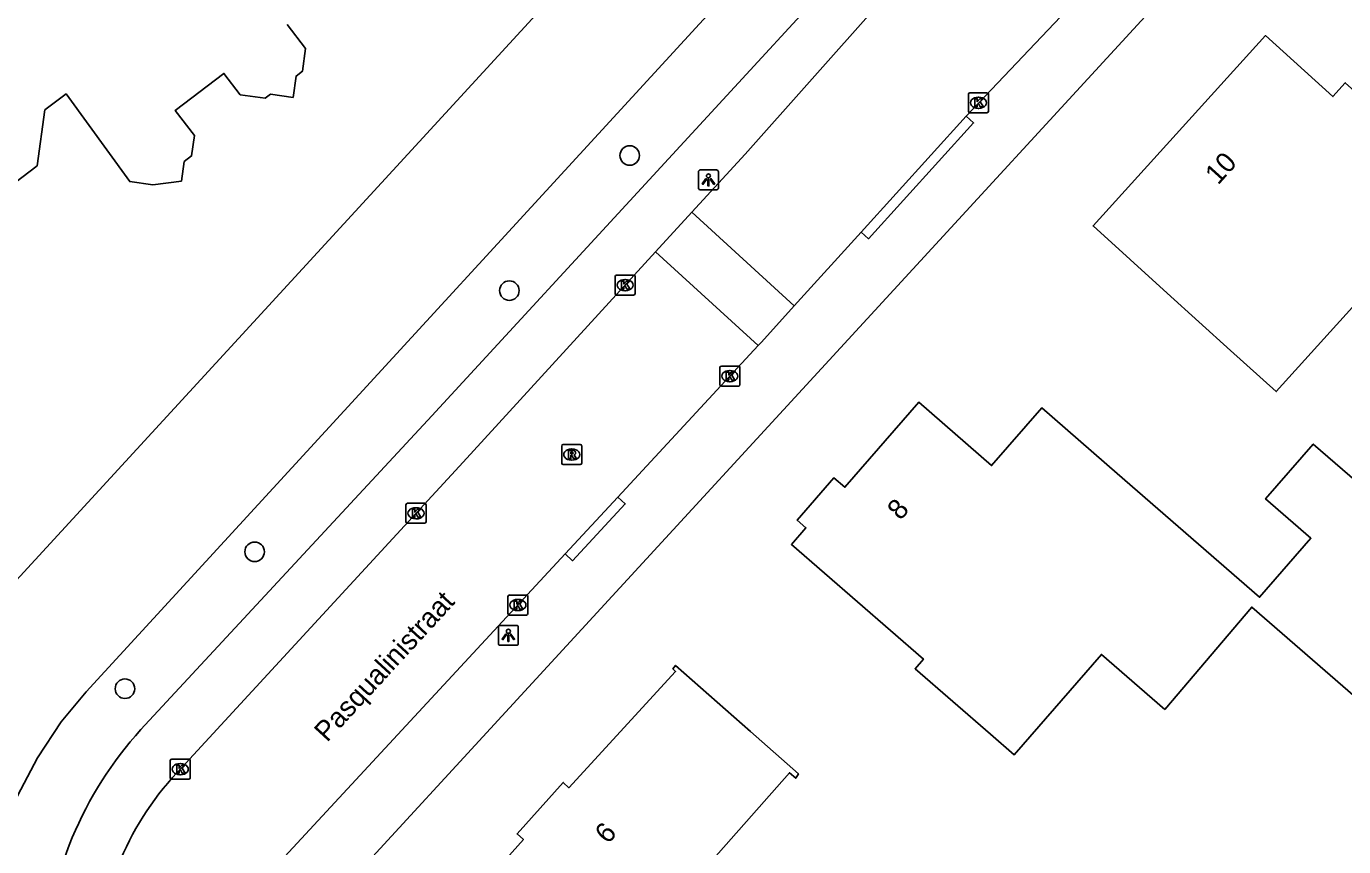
# Model space of a CAD drawing. Extents: x 160026 to 161302, y 384757 to 385701.
# Drawn here: x 160517.4 to 160583.2, y 385295.1 to 385336.1 of the extents above; entities that cross this region are included whole.
import ezdxf

# ---------------------------------------------------------------- set-up
doc = ezdxf.new("R2010")
doc.units = 0
for name, color, linetype in [('IMGEO_Boom', 7, 'Continuous'), ('IMGEO_Groenvoorziening', 7, 'Continuous'), ('IMGEO_Hek', 7, 'Continuous'), ('IMGEO_Kolk', 7, 'Continuous'), ('IMGEO_Lichtpunt', 7, 'Continuous'), ('IMGEO_Openbare_ruimte_label', 7, 'Continuous'), ('IMGEO_Pand', 7, 'Continuous'), ('IMGEO_Pand_nummerreeks', 7, 'Continuous'), ('IMGEO_Rijbaan_lokaal_open', 7, 'Continuous'), ('IMGEO_Rioolput', 7, 'Continuous'), ('IMGEO_Voetpad_open', 7, 'Continuous')]:
    doc.layers.add(name, color=color, linetype=linetype)

msp = doc.modelspace()

# ---------------------------------------------------------------- linework, layer by layer
at = {"layer": 'IMGEO_Boom'}
for centre in [(160547.524, 385329.65), (160541.507, 385322.896), (160528.773, 385309.84), (160522.289, 385302.995)]:
    msp.add_circle(centre, 0.489, dxfattribs=at)
at = {"layer": 'IMGEO_Groenvoorziening'}
for points in [[(160516.512, 385296.611), (160516.917, 385297.636), (160517.913, 385299.544), (160519.103, 385301.336), (160520.351, 385302.847), (160557.933, 385343.775), (160559.699, 385345.73), (160561.451, 385348.128), (160527.799, 385392.373)], [(160492.285, 385341.859), (160496.272, 385336.709), (160491.543, 385333.08), (160513.262, 385304.517), (160552.433, 385347.155), (160544.709, 385357.108)]]:
    msp.add_lwpolyline(points, dxfattribs=at)
at = {"layer": 'IMGEO_Hek'}
msp.add_lwpolyline([(160472.367, 385367.588), (160492.285, 385341.859), (160496.272, 385336.709), (160491.543, 385333.08), (160513.262, 385304.517), (160552.433, 385347.155), (160544.709, 385357.108)], dxfattribs=at)
at = {"layer": 'IMGEO_Kolk'}
for p, q in [((160564.533, 385332.788), (160565.385, 385332.788)), ((160564.458, 385331.862), (160564.458, 385332.714)), ((160564.946, 385332.568), (160564.971, 385332.568)), ((160565.459, 385332.714), (160565.459, 385331.862)), ((160565.385, 385331.788), (160564.533, 385331.788)), ((160564.969, 385332.008), (160564.944, 385332.008)), ((160546.794, 385322.747), (160546.794, 385323.599)), ((160546.869, 385323.673), (160547.721, 385323.673)), ((160547.795, 385323.599), (160547.795, 385322.747)), ((160547.305, 385322.893), (160547.28, 385322.893)), ((160547.282, 385323.453), (160547.307, 385323.453)), ((160547.721, 385322.673), (160546.869, 385322.673)), ((160552.03, 385318.196), (160552.03, 385319.048)), ((160552.105, 385319.122), (160552.957, 385319.122)), ((160553.031, 385319.048), (160553.031, 385318.196)), ((160552.541, 385318.342), (160552.516, 385318.342)), ((160552.518, 385318.902), (160552.543, 385318.902)), ((160552.957, 385318.122), (160552.105, 385318.122)), ((160536.339, 385311.34), (160536.339, 385312.192)), ((160536.414, 385312.266), (160537.266, 385312.266)), ((160536.827, 385312.046), (160536.852, 385312.046)), ((160537.34, 385312.192), (160537.34, 385311.34)), ((160537.266, 385311.266), (160536.414, 385311.266)), ((160536.85, 385311.486), (160536.825, 385311.486)), ((160541.434, 385306.754), (160541.434, 385307.606)), ((160541.509, 385307.68), (160542.361, 385307.68)), ((160541.922, 385307.46), (160541.947, 385307.46)), ((160542.435, 385307.606), (160542.435, 385306.754)), ((160542.361, 385306.68), (160541.509, 385306.68)), ((160541.945, 385306.9), (160541.92, 385306.9)), ((160524.554, 385298.547), (160524.554, 385299.399)), ((160524.629, 385299.473), (160525.481, 385299.473)), ((160525.042, 385299.253), (160525.067, 385299.253)), ((160525.555, 385299.399), (160525.555, 385298.547)), ((160525.065, 385298.693), (160525.04, 385298.693)), ((160525.481, 385298.473), (160524.629, 385298.473))]:
    msp.add_line(p, q, dxfattribs=at)
for points in [[(160564.533, 385332.788), (160565.385, 385332.788)], [(160564.458, 385331.862), (160564.458, 385332.714)], [(160564.779, 385332.488), (160564.902, 385332.488), (160564.902, 385332.337), (160565.032, 385332.488), (160565.196, 385332.488), (160565.05, 385332.337), (160565.203, 385332.088), (160565.051, 385332.088), (160564.966, 385332.252), (160564.902, 385332.185), (160564.902, 385332.088), (160564.779, 385332.088), (160564.779, 385332.488)], [(160565.459, 385332.714), (160565.459, 385331.862)], [(160565.385, 385331.788), (160564.533, 385331.788)], [(160546.794, 385322.747), (160546.794, 385323.599)], [(160546.869, 385323.673), (160547.721, 385323.673)], [(160547.795, 385323.599), (160547.795, 385322.747)], [(160547.115, 385323.373), (160547.238, 385323.373), (160547.238, 385323.222), (160547.368, 385323.373), (160547.532, 385323.373), (160547.386, 385323.222), (160547.539, 385322.973), (160547.387, 385322.973), (160547.302, 385323.137), (160547.238, 385323.07), (160547.238, 385322.973), (160547.115, 385322.973), (160547.115, 385323.373)], [(160547.721, 385322.673), (160546.869, 385322.673)], [(160552.03, 385318.196), (160552.03, 385319.048)], [(160552.105, 385319.122), (160552.957, 385319.122)], [(160553.031, 385319.048), (160553.031, 385318.196)], [(160552.351, 385318.822), (160552.474, 385318.822), (160552.474, 385318.671), (160552.604, 385318.822), (160552.768, 385318.822), (160552.622, 385318.671), (160552.775, 385318.422), (160552.623, 385318.422), (160552.538, 385318.586), (160552.474, 385318.519), (160552.474, 385318.422), (160552.351, 385318.422), (160552.351, 385318.822)], [(160552.957, 385318.122), (160552.105, 385318.122)], [(160536.339, 385311.34), (160536.339, 385312.192)], [(160536.414, 385312.266), (160537.266, 385312.266)], [(160536.66, 385311.966), (160536.783, 385311.966), (160536.783, 385311.815), (160536.913, 385311.966), (160537.077, 385311.966), (160536.931, 385311.815), (160537.084, 385311.566), (160536.932, 385311.566), (160536.847, 385311.73), (160536.783, 385311.663), (160536.783, 385311.566), (160536.66, 385311.566), (160536.66, 385311.966)], [(160537.34, 385312.192), (160537.34, 385311.34)], [(160537.266, 385311.266), (160536.414, 385311.266)], [(160541.434, 385306.754), (160541.434, 385307.606)], [(160541.509, 385307.68), (160542.361, 385307.68)], [(160541.755, 385307.38), (160541.878, 385307.38), (160541.878, 385307.229), (160542.008, 385307.38), (160542.172, 385307.38), (160542.026, 385307.229), (160542.179, 385306.98), (160542.027, 385306.98), (160541.942, 385307.144), (160541.878, 385307.077), (160541.878, 385306.98), (160541.755, 385306.98), (160541.755, 385307.38)], [(160542.435, 385307.606), (160542.435, 385306.754)], [(160542.361, 385306.68), (160541.509, 385306.68)], [(160524.554, 385298.547), (160524.554, 385299.399)], [(160524.629, 385299.473), (160525.481, 385299.473)], [(160524.875, 385299.173), (160524.998, 385299.173), (160524.998, 385299.022), (160525.128, 385299.173), (160525.292, 385299.173), (160525.146, 385299.022), (160525.299, 385298.773), (160525.147, 385298.773), (160525.062, 385298.937), (160524.998, 385298.87), (160524.998, 385298.773), (160524.875, 385298.773), (160524.875, 385299.173)], [(160525.555, 385299.399), (160525.555, 385298.547)], [(160525.481, 385298.473), (160524.629, 385298.473)]]:
    msp.add_lwpolyline(points, dxfattribs=at)
for centre, start, end in [((160564.535, 385332.712), 91.55205, 178.44795), ((160564.535, 385332.712), 91.55205, 178.44795), ((160565.383, 385332.712), 1.55205, 88.44795), ((160565.383, 385332.712), 1.55205, 88.44795), ((160564.535, 385331.864), 181.55205, 268.44795), ((160564.535, 385331.864), 181.55205, 268.44795), ((160565.383, 385331.864), 271.55205, 358.44795), ((160565.383, 385331.864), 271.55205, 358.44795), ((160546.871, 385323.597), 91.55205, 178.44795), ((160546.871, 385323.597), 91.55205, 178.44795), ((160547.719, 385323.597), 1.55205, 88.44795), ((160547.719, 385323.597), 1.55205, 88.44795), ((160546.871, 385322.749), 181.55205, 268.44795), ((160546.871, 385322.749), 181.55205, 268.44795), ((160547.719, 385322.749), 271.55205, 358.44795), ((160547.719, 385322.749), 271.55205, 358.44795), ((160552.107, 385319.046), 91.55205, 178.44795), ((160552.107, 385319.046), 91.55205, 178.44795), ((160552.955, 385319.046), 1.55205, 88.44795), ((160552.955, 385319.046), 1.55205, 88.44795), ((160552.107, 385318.198), 181.55205, 268.44795), ((160552.107, 385318.198), 181.55205, 268.44795), ((160552.955, 385318.198), 271.55205, 358.44795), ((160552.955, 385318.198), 271.55205, 358.44795), ((160536.416, 385312.19), 91.55205, 178.44795), ((160536.416, 385312.19), 91.55205, 178.44795), ((160537.264, 385312.19), 1.55205, 88.44795), ((160537.264, 385312.19), 1.55205, 88.44795), ((160536.416, 385311.342), 181.55205, 268.44795), ((160536.416, 385311.342), 181.55205, 268.44795), ((160537.264, 385311.342), 271.55205, 358.44795), ((160537.264, 385311.342), 271.55205, 358.44795), ((160541.511, 385307.604), 91.55205, 178.44795), ((160541.511, 385307.604), 91.55205, 178.44795), ((160542.359, 385307.604), 1.55205, 88.44795), ((160542.359, 385307.604), 1.55205, 88.44795), ((160541.511, 385306.756), 181.55205, 268.44795), ((160541.511, 385306.756), 181.55205, 268.44795), ((160542.359, 385306.756), 271.55205, 358.44795), ((160542.359, 385306.756), 271.55205, 358.44795), ((160524.631, 385299.397), 91.55205, 178.44795), ((160524.631, 385299.397), 91.55205, 178.44795), ((160525.479, 385299.397), 1.55205, 88.44795), ((160525.479, 385299.397), 1.55205, 88.44795), ((160524.631, 385298.549), 181.55205, 268.44795), ((160524.631, 385298.549), 181.55205, 268.44795), ((160525.479, 385298.549), 271.55205, 358.44795), ((160525.479, 385298.549), 271.55205, 358.44795)]:
    msp.add_arc(centre, 0.0765, start, end, dxfattribs=at)
for centre, major_axis, ratio, start_param, end_param in [((160564.945, 385332.288), (-0.387, 0.002), 0.722429, 4.712389, 7.853982), ((160564.97, 385332.288), (-0.39, 0.002), 0.717154, 1.570796, 4.712389), ((160547.281, 385323.173), (-0.387, 0.002), 0.722429, 4.712389, 7.853982), ((160547.306, 385323.173), (-0.39, 0.002), 0.717154, 1.570796, 4.712389), ((160552.517, 385318.622), (-0.387, 0.002), 0.722429, 4.712389, 7.853982), ((160552.542, 385318.622), (-0.39, 0.002), 0.717154, 1.570796, 4.712389), ((160536.826, 385311.766), (-0.387, 0.002), 0.722429, 4.712389, 7.853982), ((160536.851, 385311.766), (-0.39, 0.002), 0.717154, 1.570796, 4.712389), ((160541.921, 385307.18), (-0.387, 0.002), 0.722429, 4.712389, 7.853982), ((160541.946, 385307.18), (-0.39, 0.002), 0.717154, 1.570796, 4.712389), ((160525.041, 385298.973), (-0.387, 0.002), 0.722429, 4.712389, 7.853982), ((160525.066, 385298.973), (-0.39, 0.002), 0.717154, 1.570796, 4.712389)]:
    msp.add_ellipse(centre, major_axis=major_axis, ratio=ratio, start_param=start_param, end_param=end_param, dxfattribs=at)
at = {"layer": 'IMGEO_Lichtpunt'}
for p, q in [((160550.961, 385328.834), (160550.961, 385328.027)), ((160550.961, 385328.834), (160550.961, 385328.027)), ((160551.863, 385328.929), (160551.055, 385328.929)), ((160551.863, 385328.929), (160551.055, 385328.929)), ((160551.957, 385328.027), (160551.957, 385328.834)), ((160551.957, 385328.027), (160551.957, 385328.834)), ((160551.055, 385327.933), (160551.863, 385327.933)), ((160551.055, 385327.933), (160551.863, 385327.933)), ((160540.959, 385306.067), (160540.959, 385305.26)), ((160540.959, 385306.067), (160540.959, 385305.26)), ((160541.861, 385306.162), (160541.053, 385306.162)), ((160541.861, 385306.162), (160541.053, 385306.162)), ((160541.955, 385305.26), (160541.955, 385306.067)), ((160541.955, 385305.26), (160541.955, 385306.067)), ((160541.053, 385305.166), (160541.861, 385305.166)), ((160541.053, 385305.166), (160541.861, 385305.166))]:
    msp.add_line(p, q, dxfattribs=at)
for points in [[(160551.335, 385328.498), (160551.374, 385328.47), (160551.186, 385328.208), (160551.148, 385328.235), (160551.335, 385328.498)], [(160551.437, 385328.45), (160551.484, 385328.45), (160551.484, 385328.128), (160551.437, 385328.128), (160551.437, 385328.45)], [(160551.547, 385328.47), (160551.585, 385328.497), (160551.772, 385328.235), (160551.733, 385328.207), (160551.547, 385328.47)], [(160541.333, 385305.731), (160541.372, 385305.703), (160541.184, 385305.441), (160541.146, 385305.468), (160541.333, 385305.731)], [(160541.435, 385305.683), (160541.482, 385305.683), (160541.482, 385305.361), (160541.435, 385305.361), (160541.435, 385305.683)], [(160541.545, 385305.703), (160541.583, 385305.73), (160541.77, 385305.468), (160541.731, 385305.44), (160541.545, 385305.703)]]:
    msp.add_lwpolyline(points, dxfattribs=at)
for centre in [(160551.46, 385328.632), (160541.458, 385305.865)]:
    msp.add_circle(centre, 0.0994, dxfattribs=at)
for centre, start, end in [((160551.055, 385328.834), 90, 180), ((160551.055, 385328.834), 90, 180), ((160551.863, 385328.834), 0, 90), ((160551.863, 385328.834), 0, 90), ((160551.055, 385328.027), 180, 270), ((160551.055, 385328.027), 180, 270), ((160551.863, 385328.027), 270, 0), ((160551.863, 385328.027), 270, 360), ((160541.053, 385306.067), 90, 180), ((160541.053, 385306.067), 90, 180), ((160541.861, 385306.067), 0, 90), ((160541.861, 385306.067), 0, 90), ((160541.053, 385305.26), 180, 270), ((160541.053, 385305.26), 180, 270), ((160541.861, 385305.26), 270, 0), ((160541.861, 385305.26), 270, 360)]:
    msp.add_arc(centre, 0.0946, start, end, dxfattribs=at)
at = {"layer": 'IMGEO_Pand'}
for points in [[(160530.402, 385336.206), (160531.317, 385335.001), (160531.16, 385333.859), (160530.844, 385333.62), (160530.698, 385332.555), (160529.567, 385332.711), (160529.304, 385332.511), (160528.057, 385332.682), (160527.241, 385333.757), (160524.804, 385331.909), (160525.76, 385330.649), (160525.62, 385329.632), (160525.246, 385329.348), (160525.112, 385328.37), (160523.688, 385328.191), (160522.53, 385328.35), (160519.345, 385332.731), (160518.29, 385331.93), (160517.906, 385329.135), (160512.442, 385324.991)], [(160577.566, 385319.909), (160579.844, 385317.849), (160588.423, 385327.334), (160586.145, 385329.394), (160583.716, 385331.591), (160584.369, 385332.313), (160583.295, 385333.284), (160582.675, 385332.598), (160579.301, 385335.649), (160570.69, 385326.128), (160574.398, 385322.774), (160577.566, 385319.909)], [(160574.27, 385301.957), (160571.104, 385304.708), (160566.745, 385299.691), (160565.566, 385300.716), (160561.791, 385303.995), (160562.209, 385304.476), (160555.608, 385310.212), (160556.331, 385311.045), (160555.893, 385311.425), (160557.734, 385313.544), (160558.282, 385313.068), (160561.971, 385317.313), (160565.616, 385314.146), (160568.122, 385317.03), (160571.897, 385313.751), (160579.015, 385307.566), (160581.581, 385310.519), (160579.316, 385312.486), (160581.698, 385315.228), (160586.085, 385311.418)], [(160584.69, 385301.807), (160578.624, 385307.076), (160574.27, 385301.957)], [(160545.875, 385287.891), (160546.647, 385286.494), (160549.935, 385280.544), (160547.638, 385279.274), (160543.261, 385276.855), (160538.06, 385286.264), (160540.539, 385289.048), (160538.078, 385291.24), (160538.242, 385291.512), (160538.536, 385291.335), (160542.207, 385295.461), (160541.895, 385295.738), (160544.204, 385298.309), (160544.488, 385298.045), (160549.819, 385303.853), (160549.684, 385303.992), (160549.819, 385304.157), (160553.57, 385300.851), (160555.96, 385298.744), (160555.824, 385298.519), (160555.505, 385298.795), (160545.875, 385287.891)]]:
    msp.add_lwpolyline(points, dxfattribs=at)
at = {"layer": 'IMGEO_Rijbaan_lokaal_open'}
for points in [[(160567.138, 385345.644), (160566.421, 385344.503), (160553.293, 385329.725), (160550.637, 385326.822)], [(160564.349, 385331.617), (160572.85, 385340.582), (160574.598, 385342.503)], [(160564.349, 385331.617), (160559.095, 385325.825)], [(160550.637, 385326.822), (160548.821, 385324.838)], [(160555.75, 385322.137), (160550.637, 385326.822)], [(160555.75, 385322.137), (160559.095, 385325.825)], [(160525.127, 385299.052), (160539.191, 385314.315), (160548.821, 385324.838)], [(160548.821, 385324.838), (160553.94, 385320.146)], [(160553.94, 385320.146), (160554.106, 385320.325), (160555.75, 385322.137)], [(160553.94, 385320.146), (160546.933, 385312.577)], [(160546.933, 385312.577), (160544.299, 385309.732)], [(160544.299, 385309.732), (160529.43, 385293.697)]]:
    msp.add_lwpolyline(points, dxfattribs=at)
msp.add_arc((160536.051, 385288.461), 15.215, 135.88549, 177.58814, dxfattribs=at)
at = {"layer": 'IMGEO_Rioolput'}
for p, q in [((160544.124, 385314.276), (160544.124, 385315.128)), ((160544.199, 385315.202), (160545.051, 385315.202)), ((160544.612, 385314.982), (160544.637, 385314.982)), ((160545.125, 385315.128), (160545.125, 385314.276)), ((160544.635, 385314.422), (160544.61, 385314.422)), ((160545.051, 385314.202), (160544.199, 385314.202))]:
    msp.add_line(p, q, dxfattribs=at)
for points in [[(160544.124, 385314.276), (160544.124, 385315.128)], [(160544.199, 385315.202), (160545.051, 385315.202)], [(160545.125, 385315.128), (160545.125, 385314.276)], [(160544.713, 385314.9), (160544.461, 385314.902), (160544.461, 385314.502)], [(160544.461, 385314.502), (160544.585, 385314.502), (160544.585, 385314.664), (160544.596, 385314.664)], [(160544.639, 385314.821), (160544.585, 385314.821), (160544.585, 385314.74)], [(160544.585, 385314.74), (160544.637, 385314.74)], [(160544.643, 385314.635), (160544.714, 385314.502), (160544.854, 385314.502), (160544.789, 385314.628)], [(160545.051, 385314.202), (160544.199, 385314.202)]]:
    msp.add_lwpolyline(points, dxfattribs=at)
for centre, radius, start, end in [((160544.201, 385315.126), 0.0765, 91.55205, 178.44795), ((160544.201, 385315.126), 0.0765, 91.55205, 178.44795), ((160545.049, 385315.126), 0.0765, 1.55205, 88.44795), ((160545.049, 385315.126), 0.0765, 1.55205, 88.44795), ((160544.595, 385314.611), 0.0533, 26.02933, 88.69889), ((160544.621, 385314.929), 0.19, 274.7715, 282.96867), ((160544.645, 385314.725), 0.0964, 77.00612, 93.18647), ((160544.659, 385314.782), 0.0378, 276.66336, 79.67722), ((160544.712, 385314.79), 0.109, 350.36119, 89.41601), ((160544.71, 385314.79), 0.112, 277.58423, 350.98172), ((160544.694, 385314.575), 0.108, 29.51342, 73.79051), ((160544.201, 385314.278), 0.0765, 181.55205, 268.44795), ((160544.201, 385314.278), 0.0765, 181.55205, 268.44795), ((160545.049, 385314.278), 0.0765, 271.55205, 358.44795), ((160545.049, 385314.278), 0.0765, 271.55205, 358.44795)]:
    msp.add_arc(centre, radius, start, end, dxfattribs=at)
for centre, major_axis, ratio, start_param, end_param in [((160544.611, 385314.702), (-0.387, 0.002), 0.722429, 4.712389, 7.853982), ((160544.636, 385314.702), (-0.39, 0.002), 0.717154, 1.570796, 4.712389)]:
    msp.add_ellipse(centre, major_axis=major_axis, ratio=ratio, start_param=start_param, end_param=end_param, dxfattribs=at)
at = {"layer": 'IMGEO_Voetpad_open'}
for points in [[(160564.484, 385347.82), (160564.382, 385346.122), (160563.32, 385344.642), (160560.527, 385341.509), (160537.637, 385316.63), (160523.087, 385300.949)], [(160577.45, 385341.176), (160575.101, 385338.587), (160574.043, 385337.42), (160530.106, 385289.633), (160548.644, 385257.254), (160549.531, 385257.908)], [(160559.095, 385325.825), (160559.464, 385325.489), (160564.718, 385331.281), (160564.349, 385331.617)], [(160544.299, 385309.732), (160544.665, 385309.392), (160547.299, 385312.237), (160546.933, 385312.577)]]:
    msp.add_lwpolyline(points, dxfattribs=at)
msp.add_arc((160537.2, 385288.19), 19.026, 137.88451, 176.59759, dxfattribs=at)

# ---------------------------------------------------------------- texts
at = {"layer": 'IMGEO_Openbare_ruimte_label'}
msp.add_text('Pasqualinistraat', height=1, rotation=47.47196, dxfattribs=at).set_placement((160532.395, 385300.286))
at = {"layer": 'IMGEO_Pand_nummerreeks'}
for s, rotation, p in [('10', 47.87312, (160576.937, 385328.145)), ('8', 48.13741, (160561.051, 385311.372)), ('6', 47.96803, (160546.43, 385295.193))]:
    msp.add_text(s, height=1, rotation=rotation, dxfattribs=at).set_placement(p)

doc.saveas('drawing.dxf')
